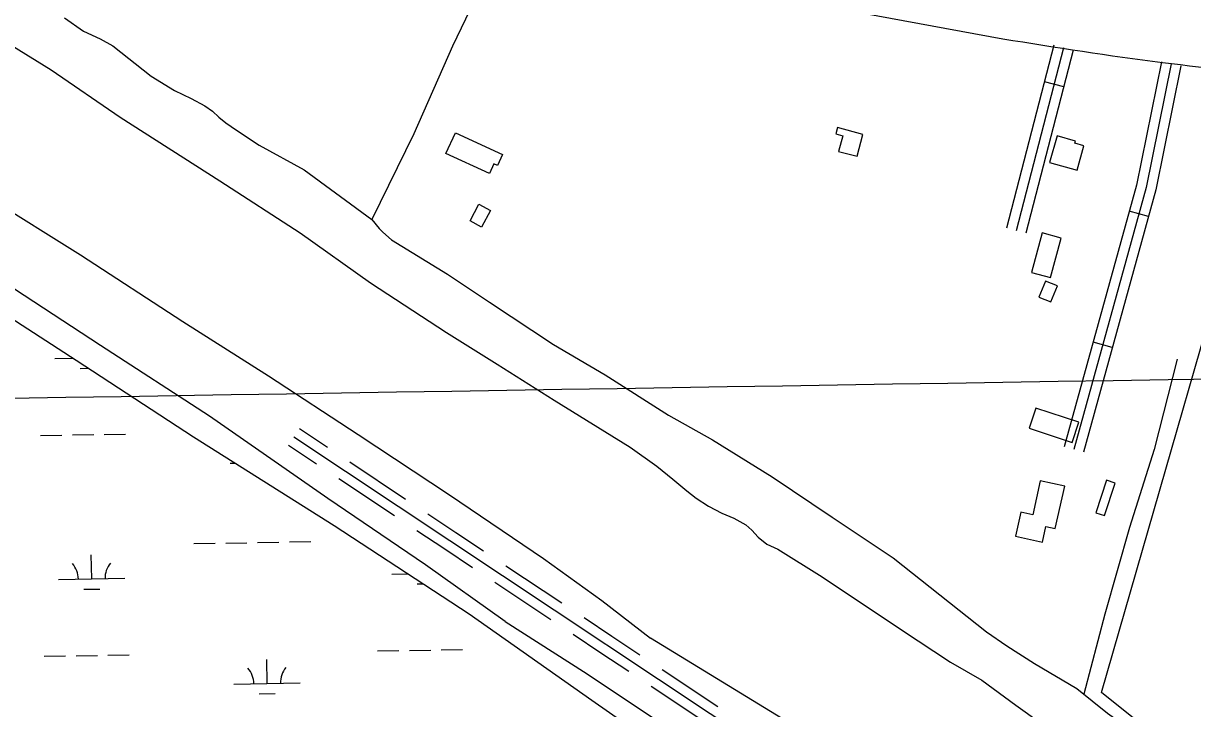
# Model space of a CAD drawing. Extents: x 3855477 to 3893699, y 299188 to 325115.
# Drawn here: x 3866591 to 3868351, y 307289 to 308321 of the extents above; entities that cross this region are included whole.
import ezdxf

# ---------------------------------------------------------------- set-up
doc = ezdxf.new("R2010")
doc.units = 0
for name, color, linetype in [('V-BLDG-OTLN', 7, 'Continuous'), ('V-GRID-MAJR', 7, 'Continuous'), ('V-LEVE-TOET', 7, 'Continuous'), ('V-ROAD-CNTR', 7, 'Continuous'), ('V-SITE-VEGE', 7, 'Continuous'), ('V-TOPO-SHOR', 7, 'Continuous'), ('V-WETL-SWMP', 7, 'Continuous')]:
    doc.layers.add(name, color=color, linetype=linetype)

msp = doc.modelspace()

# ---------------------------------------------------------------- linework, layer by layer
at = {"layer": 'V-BLDG-OTLN'}
for points in [[(3867241.3, 308156.3), (3867312.3, 308123.6), (3867304.8, 308107.2), (3867299.5, 308109.6), (3867292.8, 308095), (3867227, 308125.2)], [(3867818.2, 308128.3), (3867846.1, 308120.9), (3867854.9, 308153.8), (3867816.4, 308164.1), (3867813.9, 308154.7), (3867824.5, 308151.9)], [(3868147.2, 308151.7), (3868136, 308111.5), (3868177.3, 308099.9), (3868187.6, 308136.7), (3868174.1, 308140.5), (3868175.1, 308143.9)], [(3867263.4, 308023.7), (3867276.8, 308048.7), (3867294.3, 308039.3), (3867280.8, 308014.3)], [(3868124.7, 308005.4), (3868108.7, 307945.9), (3868137.3, 307938.2), (3868153.3, 307997.7)], [(3868129.6, 307933), (3868119.9, 307908.9), (3868137.9, 307901.7), (3868147.6, 307925.8)], [(3868105.2, 307711.4), (3868169.9, 307690), (3868179.9, 307720.5), (3868115.2, 307741.8)], [(3868121.9, 307632.1), (3868110.5, 307581), (3868092.7, 307585), (3868084.5, 307548.8), (3868125, 307539.7), (3868130.3, 307563.4), (3868144.3, 307560.3), (3868158.6, 307623.9)], [(3868221.7, 307632.9), (3868205.7, 307584.1), (3868218.6, 307579.9), (3868234.6, 307628.7)]]:
    msp.add_lwpolyline(points, close=True, dxfattribs=at)
at = {"layer": 'V-GRID-MAJR'}
msp.add_spline([(3859685.5, 307646.8), (3864995.7, 307731.4), (3870305.8, 307816.8), (3875615.9, 307902.9), (3880925.9, 307989.8), (3886236, 308077.5), (3891546.1, 308165.9)], degree=3, dxfattribs=at)
at = {"layer": 'V-LEVE-TOET'}
msp.add_line((3867316.2, 307420.4), (3867439.7, 307341.5), dxfattribs=at)
for points in [[(3867316.2, 307420.4), (3867196.2, 307505.4), (3867049.2, 307605.7), (3866871.1, 307729.7), (3866707.1, 307836), (3866520.4, 307958), (3866339, 308076.8), (3866232.7, 308144.1), (3866193, 308167.4), (3866149.5, 308186.6), (3866108.6, 308200.4), (3866054.4, 308215.4), (3865960.8, 308230.8), (3865797.1, 308265.2), (3865611, 308302), (3865456.4, 308336.8)], [(3865816.5, 308346.2), (3865967, 308319.4), (3866111, 308289), (3866200.8, 308263), (3866237.4, 308246.6), (3866297.2, 308212.3), (3866406.2, 308141.8), (3866538.4, 308058.8), (3866677, 307972.4), (3866831, 307872.1), (3866960, 307790.2), (3867094.9, 307701.8), (3867232.4, 307611.2), (3867374.1, 307515.3), (3867461.8, 307452), (3867534.9, 307395)], [(3868469.9, 306769.7), (3867923.4, 307157.9), (3867534.9, 307395)], [(3867439.7, 307341.5), (3867869.3, 307054.8), (3868365.4, 306718.5)]]:
    msp.add_lwpolyline(points, dxfattribs=at)
at = {"layer": 'V-ROAD-CNTR'}
for p, q in [((3868157.1, 308225.5), (3868128.1, 308233)), ((3868284.7, 308030.3), (3868255.7, 308038.3)), ((3868230.3, 307833.1), (3868201.4, 307841.1))]:
    msp.add_line(p, q, dxfattribs=at)
for points in [[(3860884.4, 309700.6), (3862044.8, 309470.5), (3862858.2, 309310.5), (3864777.9, 308942), (3865687.7, 308763.4), (3866820.3, 308539.2), (3867789.8, 308348.3), (3868065.6, 308297.8)], [(3868142.4, 308288.1), (3868070.9, 308012.6)], [(3868156.9, 308284.3), (3868085.4, 308008.8)], [(3868171.4, 308280.5), (3868099.9, 308005.1)], [(3868304.3, 308263.3), (3868266.5, 308077.2), (3868157.9, 307683.3)], [(3868319, 308260.3), (3868281.1, 308073.8), (3868172.4, 307679.3)], [(3868333.7, 308257.3), (3868295.7, 308070.3), (3868186.8, 307675.3)], [(3866998.4, 307698.3), (3867939.2, 307073.1), (3868877.6, 306439.7), (3870032.7, 305668.1), (3870525.4, 305339.9)], [(3867006.7, 307710.8), (3867048.7, 307682.9)], [(3866990.1, 307685.8), (3867032.1, 307657.9)], [(3867082.3, 307660.5), (3867166.3, 307604.7)], [(3867065.7, 307635.6), (3867149.7, 307579.7)], [(3867199.9, 307582.4), (3867241.9, 307554.5)], [(3867183.3, 307557.4), (3867225.3, 307529.5)], [(3867241.9, 307554.5), (3867283.9, 307526.6)], [(3867225.3, 307529.5), (3867267.3, 307501.6)], [(3867317.5, 307504.2), (3867401.5, 307448.4)], [(3867300.9, 307479.3), (3867384.9, 307423.4)], [(3867435.1, 307426.1), (3867477.1, 307398.2)], [(3867418.5, 307401.1), (3867460.5, 307373.2)], [(3867477.1, 307398.2), (3867519.1, 307370.3)], [(3867460.5, 307373.2), (3867502.5, 307345.3)], [(3867552.7, 307347.9), (3867636.7, 307292.1)], [(3867536.1, 307323), (3867620.1, 307267.1)]]:
    msp.add_lwpolyline(points, dxfattribs=at)
for points in [[(3868105, 308368.9), (3868296.5, 308343.1), (3868502.1, 308320.2), (3868771.3, 308304.4), (3869058.6, 308292.7), (3869255.8, 308301), (3869428.7, 308307.8)], [(3868065.6, 308297.8), (3868305.8, 308262.2), (3868523.2, 308240.4), (3868798.8, 308222.6), (3868954.5, 308217.8), (3869211.9, 308220.5), (3869341.3, 308228.1)]]:
    msp.add_spline(points, degree=3, dxfattribs=at)
at = {"layer": 'V-SITE-VEGE'}
msp.add_lwpolyline([(3868644.6, 308172.6), (3868375.9, 307183.4), (3868214, 307313.5), (3868468.3, 308197)], close=True, dxfattribs=at)
at = {"layer": 'V-TOPO-SHOR'}
for points in [[(3867289.5, 308396.9), (3867236.8, 308286.6), (3867179, 308154.7), (3867115.5, 308025.5)], [(3866652.8, 308329.5), (3866681.4, 308309.4), (3866706.5, 308297.7), (3866725.5, 308287.3), (3866783.2, 308241.6), (3866818.4, 308220.2), (3866843.4, 308208), (3866864.3, 308196.9), (3866875.6, 308189), (3866885.1, 308179.9), (3866895.8, 308171.4), (3866911.9, 308160.4), (3866945.8, 308137.8), (3867013.8, 308100.4), (3867115.5, 308025.5), (3867126.7, 308012.2), (3867132.1, 308006.7), (3867145.2, 307995.1), (3867229.7, 307943.2), (3867292.9, 307901.1), (3867389.3, 307837.6), (3867466.8, 307791.7), (3867562.1, 307731.2), (3867628.3, 307693.9), (3867718.2, 307638.2), (3867808.7, 307577.2), (3867900.4, 307516.2), (3868040.7, 307404.8), (3868071.7, 307383.4), (3868113.4, 307357.2), (3868177.1, 307319.3)], [(3866524.3, 308317.8), (3866632.7, 308251.2), (3866736.9, 308179.8), (3866887, 308083.9), (3867007.9, 308005.7), (3867113.8, 307930.1), (3867228.1, 307855.6), (3867304.4, 307808), (3867390.2, 307753.6), (3867504.5, 307682.7), (3867544.4, 307654), (3867568.8, 307634.6), (3867589.6, 307616.9), (3867603.8, 307606), (3867622.3, 307593.8), (3867642.6, 307583.3), (3867660.5, 307575.9), (3867678.4, 307566.1), (3867687.9, 307557.6), (3867697.4, 307547.3), (3867710.4, 307537), (3867726.6, 307529), (3867793.3, 307487.4), (3867912.9, 307407.5), (3867986.8, 307359.2), (3868033.9, 307331.7)], [(3868328.2, 307815.2), (3868293.1, 307679.2), (3868256.1, 307561.9), (3868218.9, 307431.2), (3868187.5, 307310.9)], [(3868033.9, 307331.7), (3868084.9, 307294.2), (3868156, 307243.6), (3868227, 307197.4), (3868271.5, 307169.1), (3868314.9, 307140.7)], [(3868177.1, 307319.3), (3868223.2, 307282.3), (3868272.6, 307246.4), (3868344.3, 307196.2)]]:
    msp.add_lwpolyline(points, dxfattribs=at)
at = {"layer": 'V-WETL-SWMP'}
for p, q in [((3866482.8, 307935.5), (3866670.3, 307814)), ((3866638.5, 307816.3), (3866666.1, 307816.7)), ((3866670.3, 307814), (3866847.2, 307698.6)), ((3866676.7, 307801.5), (3866689.2, 307801.7)), ((3866617, 307700.5), (3866649, 307701)), ((3866664.9, 307701.3), (3866696.9, 307701.8)), ((3866712.9, 307702.1), (3866744.9, 307702.6)), ((3866847.2, 307698.6), (3867058.7, 307564.8)), ((3866902.5, 307658.7), (3866910, 307658.8)), ((3867058.7, 307564.8), (3867262.3, 307431.7)), ((3866847.6, 307537.7), (3866879.6, 307538.2)), ((3866895.6, 307538.5), (3866927.6, 307539)), ((3866943.6, 307539.3), (3866975.6, 307539.8)), ((3866991.6, 307540.1), (3867023.6, 307540.6)), ((3866693.9, 307484.5), (3866693.3, 307520.5)), ((3866643.9, 307483.7), (3866743.9, 307485.3)), ((3867145.7, 307491.8), (3867169.7, 307492.2)), ((3866682.1, 307468.8), (3866706.1, 307469.2)), ((3867184, 307477), (3867192.7, 307477.2)), ((3867262.3, 307431.7), (3867446.8, 307301.8)), ((3866622.4, 307367.9), (3866654.4, 307368.4)), ((3866670.4, 307368.6), (3866702.4, 307369.2)), ((3866718.4, 307369.4), (3866750.4, 307369.9)), ((3866957.9, 307326.9), (3866957.3, 307362.9)), ((3867124.2, 307376), (3867156.2, 307376.6)), ((3867172.2, 307376.8), (3867204.2, 307377.3)), ((3867220.2, 307377.6), (3867252.2, 307378.1)), ((3866907.9, 307326.1), (3867007.9, 307327.7)), ((3866946.2, 307311.3), (3866970.2, 307311.7)), ((3867446.8, 307301.8), (3867546.9, 307232.4))]:
    msp.add_line(p, q, dxfattribs=at)
for centre, start, end in [((3866638.6, 307484), 0.1615, 41.7052), ((3866749.1, 307485.8), 140.1615, 181.7052), ((3866902.7, 307326.5), 0.1615, 41.7052), ((3867013.2, 307328.3), 140.1615, 181.7052)]:
    msp.add_arc(centre, 35.2, start, end, dxfattribs=at)

doc.saveas('drawing.dxf')
